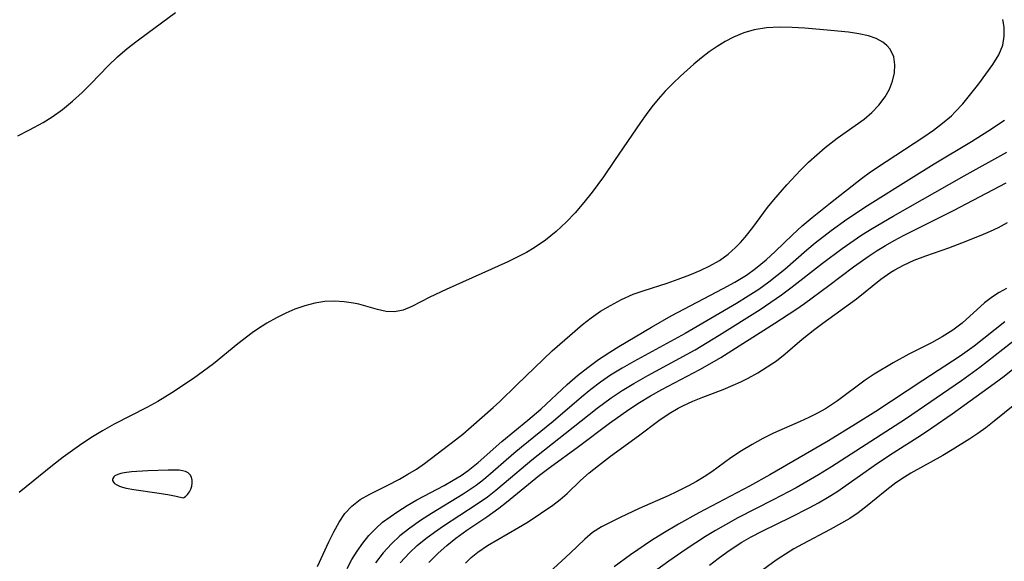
# Model space of a CAD drawing. Header units: metres. Extents: x 1073367 to 1082519, y 1569854 to 1574957.
# Tile 955 of 1056: x 1079465 to 1079604, y 1573552 to 1573628. Entities that reach past the tile are written whole.
import ezdxf

# ---------------------------------------------------------------- set-up
doc = ezdxf.new("R2010")
doc.units = ezdxf.units.M
doc.layers.add('CGG_CurvaNivelLidar_v1', color=253, linetype='Continuous', lineweight=30)

msp = doc.modelspace()

# ---------------------------------------------------------------- linework, layer by layer
at = {"layer": 'CGG_CurvaNivelLidar_v1'}
for p, q in [((1079483.4639, 1573626.1234, 72), (1079487.4221, 1573629.0013, 72)), ((1079604.3284, 1573626.9367, 71.5), (1079604.1558, 1573628.0148, 71.5)), ((1079482.0086, 1573625.0387, 72), (1079483.4639, 1573626.1234, 72)), ((1079567.5836, 1573626.1338, 72), (1079566.1622, 1573625.5571, 72)), ((1079569.0582, 1573626.5513, 72), (1079567.5836, 1573626.1338, 72)), ((1079570.8248, 1573626.832, 72), (1079569.0582, 1573626.5513, 72)), ((1079572.6319, 1573626.9335, 72), (1079570.8248, 1573626.832, 72)), ((1079574.4135, 1573626.9034, 72), (1079572.6319, 1573626.9335, 72)), ((1079576.2045, 1573626.7952, 72), (1079574.4135, 1573626.9034, 72)), ((1079579.8839, 1573626.4809, 72), (1079576.2045, 1573626.7952, 72)), ((1079582.3965, 1573626.2245, 72), (1079579.8839, 1573626.4809, 72)), ((1079583.8386, 1573626.0156, 72), (1079582.3965, 1573626.2245, 72)), ((1079585.181, 1573625.718, 72), (1079583.8386, 1573626.0156, 72)), ((1079586.2802, 1573625.3355, 72), (1079585.181, 1573625.718, 72)), ((1079604.3531, 1573625.6607, 71.5), (1079604.3284, 1573626.9367, 71.5)), ((1079480.5875, 1573623.9219, 72), (1079482.0086, 1573625.0387, 72)), ((1079564.9815, 1573624.9389, 72), (1079563.8392, 1573624.23, 72)), ((1079566.1622, 1573625.5571, 72), (1079564.9815, 1573624.9389, 72)), ((1079587.2339, 1573624.8196, 72), (1079586.2802, 1573625.3355, 72)), ((1079587.7901, 1573624.3704, 72), (1079587.2339, 1573624.8196, 72)), ((1079588.2442, 1573623.8482, 72), (1079587.7901, 1573624.3704, 72)), ((1079603.5771, 1573623.0388, 71.5), (1079604.1456, 1573624.4249, 71.5)), ((1079604.1456, 1573624.4249, 71.5), (1079604.3531, 1573625.6607, 71.5)), ((1079479.2215, 1573622.7491, 72), (1079480.5875, 1573623.9219, 72)), ((1079562.7278, 1573623.4504, 72), (1079561.6307, 1573622.608, 72)), ((1079563.8392, 1573624.23, 72), (1079562.7278, 1573623.4504, 72)), ((1079588.7629, 1573622.7811, 72), (1079588.2442, 1573623.8482, 72)), ((1079602.753, 1573621.6956, 71.5), (1079603.5771, 1573623.0388, 71.5)), ((1079477.9258, 1573621.5064, 72), (1079479.2215, 1573622.7491, 72)), ((1079560.5539, 1573621.724, 72), (1079558.6536, 1573620.0475, 72)), ((1079561.6307, 1573622.608, 72), (1079560.5539, 1573621.724, 72)), ((1079588.9345, 1573621.6218, 72), (1079588.7629, 1573622.7811, 72)), ((1079588.8598, 1573620.5011, 72), (1079588.9345, 1573621.6218, 72)), ((1079600.7484, 1573618.9453, 71.5), (1079602.753, 1573621.6956, 71.5)), ((1079475.4728, 1573618.9728, 72), (1079477.9258, 1573621.5064, 72)), ((1079588.5967, 1573619.3517, 72), (1079588.8598, 1573620.5011, 72)), ((1079474.224, 1573617.7279, 72), (1079475.4728, 1573618.9728, 72)), ((1079557.563, 1573619.008, 72), (1079556.5095, 1573617.9295, 72)), ((1079558.6536, 1573620.0475, 72), (1079557.563, 1573619.008, 72)), ((1079588.1601, 1573618.2098, 72), (1079588.5967, 1573619.3517, 72)), ((1079599.6567, 1573617.5275, 71.5), (1079600.7484, 1573618.9453, 71.5)), ((1079472.8755, 1573616.5005, 72), (1079474.224, 1573617.7279, 72)), ((1079556.5095, 1573617.9295, 72), (1079555.5045, 1573616.8044, 72)), ((1079587.5543, 1573617.1108, 72), (1079588.1601, 1573618.2098, 72)), ((1079598.4936, 1573616.1312, 71.5), (1079599.6567, 1573617.5275, 71.5)), ((1079471.4628, 1573615.3487, 72), (1079472.8755, 1573616.5005, 72)), ((1079555.5045, 1573616.8044, 72), (1079554.6379, 1573615.7335, 72)), ((1079586.6777, 1573615.9514, 72), (1079587.5543, 1573617.1108, 72)), ((1079597.4342, 1573614.996, 71.5), (1079598.4936, 1573616.1312, 71.5)), ((1079469.9823, 1573614.2869, 72), (1079471.4628, 1573615.3487, 72)), ((1079553.8093, 1573614.6272, 72), (1079553.0065, 1573613.4959, 72)), ((1079554.6379, 1573615.7335, 72), (1079553.8093, 1573614.6272, 72)), ((1079584.5639, 1573613.9671, 72), (1079585.6854, 1573614.9072, 72)), ((1079585.6854, 1573614.9072, 72), (1079586.6777, 1573615.9514, 72)), ((1079596.886, 1573614.466, 71.5), (1079597.4342, 1573614.996, 71.5)), ((1079466.8285, 1573612.4661, 72), (1079468.7219, 1573613.4974, 72)), ((1079468.7219, 1573613.4974, 72), (1079469.9823, 1573614.2869, 72)), ((1079553.0065, 1573613.4959, 72), (1079549.3783, 1573608.1485, 72)), ((1079580.7655, 1573611.2961, 72), (1079584.5639, 1573613.9671, 72)), ((1079594.3536, 1573612.4321, 71.5), (1079595.6596, 1573613.4153, 71.5)), ((1079595.6596, 1573613.4153, 71.5), (1079596.886, 1573614.466, 71.5)), ((1079604.3687, 1573613.7977, 71), (1079602.0417, 1573612.235, 71)), ((1079465.1406, 1573611.6491, 72), (1079466.8285, 1573612.4661, 72)), ((1079592.9937, 1573611.4926, 71.5), (1079594.3536, 1573612.4321, 71.5)), ((1079602.0417, 1573612.235, 71), (1079599.7478, 1573610.7906, 71)), ((1079579.0874, 1573609.9795, 72), (1079580.7655, 1573611.2961, 72)), ((1079587.6722, 1573608.0259, 71.5), (1079592.9937, 1573611.4926, 71.5)), ((1079599.7478, 1573610.7906, 71), (1079594.4676, 1573607.6217, 71)), ((1079577.8904, 1573608.9621, 72), (1079579.0874, 1573609.9795, 72)), ((1079598.6838, 1573605.9907, 70.5), (1079604.7126, 1573609.304, 70.5)), ((1079549.3783, 1573608.1485, 72), (1079547.7844, 1573605.8577, 72)), ((1079575.5882, 1573606.7982, 72), (1079576.72, 1573607.9017, 72)), ((1079576.72, 1573607.9017, 72), (1079577.8904, 1573608.9621, 72)), ((1079585.4823, 1573606.5342, 71.5), (1079587.6722, 1573608.0259, 71.5)), ((1079573.6555, 1573604.7114, 72), (1079575.5882, 1573606.7982, 72)), ((1079584.2185, 1573605.6001, 71.5), (1079585.4823, 1573606.5342, 71.5)), ((1079594.4676, 1573607.6217, 71), (1079591.2158, 1573605.614, 71)), ((1079547.7844, 1573605.8577, 72), (1079546.2042, 1573603.6888, 72)), ((1079579.8452, 1573602.2026, 71.5), (1079584.2185, 1573605.6001, 71.5)), ((1079591.2158, 1573605.614, 71), (1079585.0694, 1573601.7453, 71)), ((1079588.655, 1573600.3083, 70.5), (1079598.6838, 1573605.9907, 70.5)), ((1079597.2074, 1573601.0958, 70), (1079604.6293, 1573605.0027, 70)), ((1079546.2042, 1573603.6888, 72), (1079545.0386, 1573602.2075, 72)), ((1079571.8162, 1573602.5959, 72), (1079573.6555, 1573604.7114, 72)), ((1079545.0386, 1573602.2075, 72), (1079543.8163, 1573600.7848, 72)), ((1079570.9411, 1573601.5288, 72), (1079571.8162, 1573602.5959, 72)), ((1079577.2706, 1573600.1362, 71.5), (1079579.8452, 1573602.2026, 71.5)), ((1079543.8163, 1573600.7848, 72), (1079542.5261, 1573599.4367, 72)), ((1079568.8644, 1573598.7167, 72), (1079570.9411, 1573601.5288, 72)), ((1079585.0694, 1573601.7453, 71), (1079582.1473, 1573599.8243, 71)), ((1079590.2314, 1573597.6032, 70), (1079597.2074, 1573601.0958, 70)), ((1079542.5261, 1573599.4367, 72), (1079541.1018, 1573598.1333, 72)), ((1079575.841, 1573598.9202, 71.5), (1079577.2706, 1573600.1362, 71.5)), ((1079582.1473, 1573599.8243, 71), (1079579.9126, 1573598.2322, 71)), ((1079585.7144, 1573598.5632, 70.5), (1079588.655, 1573600.3083, 70.5)), ((1079603.5194, 1573598.7162, 69.5), (1079604.7882, 1573599.3892, 69.5)), ((1079541.1018, 1573598.1333, 72), (1079539.5956, 1573596.935, 72)), ((1079567.8084, 1573597.3584, 72), (1079568.8644, 1573598.7167, 72)), ((1079574.4571, 1573597.6688, 71.5), (1079575.841, 1573598.9202, 71.5)), ((1079579.9126, 1573598.2322, 71), (1079577.6563, 1573596.4812, 71)), ((1079584.2722, 1573597.6467, 70.5), (1079585.7144, 1573598.5632, 70.5)), ((1079601.0848, 1573597.6046, 69.5), (1079602.3989, 1573598.1828, 69.5)), ((1079602.3989, 1573598.1828, 69.5), (1079603.5194, 1573598.7162, 69.5)), ((1079539.5956, 1573596.935, 72), (1079538.0099, 1573595.8513, 72)), ((1079566.4283, 1573595.8631, 72), (1079567.1355, 1573596.5902, 72)), ((1079567.1355, 1573596.5902, 72), (1079567.8084, 1573597.3584, 72)), ((1079572.0135, 1573595.303, 71.5), (1079574.4571, 1573597.6688, 71.5)), ((1079581.4746, 1573595.7371, 70.5), (1079584.2722, 1573597.6467, 70.5)), ((1079587.5882, 1573596.1682, 70), (1079588.7962, 1573596.8502, 70)), ((1079588.7962, 1573596.8502, 70), (1079590.2314, 1573597.6032, 70)), ((1079596.545, 1573595.8363, 69.5), (1079598.3869, 1573596.5195, 69.5)), ((1079598.3869, 1573596.5195, 69.5), (1079601.0848, 1573597.6046, 69.5)), ((1079536.9148, 1573595.2019, 72), (1079535.6157, 1573594.5105, 72)), ((1079538.0099, 1573595.8513, 72), (1079536.9148, 1573595.2019, 72)), ((1079565.3762, 1573594.9291, 72), (1079566.4283, 1573595.8631, 72)), ((1079570.7707, 1573594.1555, 71.5), (1079572.0135, 1573595.303, 71.5)), ((1079576.5176, 1573595.5294, 71), (1079573.3826, 1573592.7917, 71)), ((1079577.6563, 1573596.4812, 71), (1079576.5176, 1573595.5294, 71)), ((1079578.7123, 1573593.696, 70.5), (1079581.4746, 1573595.7371, 70.5)), ((1079585.2681, 1573594.7144, 70), (1079586.4031, 1573595.4503, 70)), ((1079586.4031, 1573595.4503, 70), (1079587.5882, 1573596.1682, 70)), ((1079593.2683, 1573594.6935, 69.5), (1079596.545, 1573595.8363, 69.5)), ((1079534.291, 1573593.8642, 72), (1079525.6238, 1573589.9594, 72)), ((1079535.6157, 1573594.5105, 72), (1079534.291, 1573593.8642, 72)), ((1079562.8245, 1573593.3163, 72), (1079564.1482, 1573594.0663, 72)), ((1079564.1482, 1573594.0663, 72), (1079565.3762, 1573594.9291, 72)), ((1079569.2527, 1573592.915, 71.5), (1079570.7707, 1573594.1555, 71.5)), ((1079583.0643, 1573593.155, 70), (1079585.2681, 1573594.7144, 70)), ((1079590.1133, 1573593.3986, 69.5), (1079591.6645, 1573594.0857, 69.5)), ((1079591.6645, 1573594.0857, 69.5), (1079593.2683, 1573594.6935, 69.5)), ((1079559.992, 1573592.0373, 72), (1079561.4315, 1573592.6486, 72)), ((1079561.4315, 1573592.6486, 72), (1079562.8245, 1573593.3163, 72)), ((1079567.9622, 1573592.0025, 71.5), (1079569.2527, 1573592.915, 71.5)), ((1079573.3826, 1573592.7917, 71), (1079572.266, 1573591.876, 71)), ((1079574.2564, 1573590.2147, 70.5), (1079578.7123, 1573593.696, 70.5)), ((1079579.6084, 1573590.5294, 70), (1079583.0643, 1573593.155, 70)), ((1079586.9285, 1573591.4098, 69.5), (1079588.3338, 1573592.3987, 69.5)), ((1079588.3338, 1573592.3987, 69.5), (1079588.8981, 1573592.7461, 69.5)), ((1079588.8981, 1573592.7461, 69.5), (1079590.1133, 1573593.3986, 69.5)), ((1079556.7756, 1573590.8556, 72), (1079558.3623, 1573591.4067, 72)), ((1079558.3623, 1573591.4067, 72), (1079559.992, 1573592.0373, 72)), ((1079564.6981, 1573590.0873, 71.5), (1079566.3569, 1573591.0088, 71.5)), ((1079566.3569, 1573591.0088, 71.5), (1079567.9622, 1573592.0025, 71.5)), ((1079571.1219, 1573590.993, 71), (1079569.6992, 1573589.9795, 71)), ((1079572.266, 1573591.876, 71), (1079571.1219, 1573590.993, 71)), ((1079583.4998, 1573588.6372, 69.5), (1079586.9285, 1573591.4098, 69.5)), ((1079525.6238, 1573589.9594, 72), (1079523.3069, 1573588.8642, 72)), ((1079551.9818, 1573589.2813, 72), (1079553.5638, 1573589.8402, 72)), ((1079553.5638, 1573589.8402, 72), (1079556.7756, 1573590.8556, 72)), ((1079557.3388, 1573586.2321, 71.5), (1079564.6981, 1573590.0873, 71.5)), ((1079569.6992, 1573589.9795, 71), (1079568.2367, 1573589.019, 71)), ((1079572.9054, 1573589.2045, 70.5), (1079574.2564, 1573590.2147, 70.5)), ((1079576.1546, 1573587.9935, 70), (1079579.6084, 1573590.5294, 70)), ((1079604.6832, 1573590.0801, 69.5), (1079603.6556, 1573589.5312, 69.5)), ((1079508.4879, 1573588.2562, 72), (1079507.0788, 1573588.0428, 72)), ((1079509.8619, 1573588.3055, 72), (1079508.4879, 1573588.2562, 72)), ((1079511.2121, 1573588.2203, 72), (1079509.8619, 1573588.3055, 72)), ((1079512.5219, 1573588.0311, 72), (1079511.2121, 1573588.2203, 72)), ((1079523.3069, 1573588.8642, 72), (1079520.7371, 1573587.546, 72)), ((1079548.7786, 1573587.7259, 72), (1079550.3506, 1573588.5569, 72)), ((1079550.3506, 1573588.5569, 72), (1079551.9818, 1573589.2813, 72)), ((1079568.2367, 1573589.019, 71), (1079566.5686, 1573587.9978, 71)), ((1079571.4275, 1573588.1599, 70.5), (1079572.9054, 1573589.2045, 70.5)), ((1079578.752, 1573585.2183, 69.5), (1079583.4998, 1573588.6372, 69.5)), ((1079602.6798, 1573588.9222, 69.5), (1079601.5764, 1573588.0735, 69.5)), ((1079603.6556, 1573589.5312, 69.5), (1079602.6798, 1573588.9222, 69.5)), ((1079504.2664, 1573587.1934, 72), (1079502.9543, 1573586.6311, 72)), ((1079505.669, 1573587.6812, 72), (1079504.2664, 1573587.1934, 72)), ((1079507.0788, 1573588.0428, 72), (1079505.669, 1573587.6812, 72)), ((1079513.2908, 1573587.8742, 72), (1079512.5219, 1573588.0311, 72)), ((1079515.9033, 1573587.1456, 72), (1079513.2908, 1573587.8742, 72)), ((1079517.1296, 1573586.8735, 72), (1079515.9033, 1573587.1456, 72)), ((1079518.324, 1573586.8139, 72), (1079517.1296, 1573586.8735, 72)), ((1079519.5258, 1573587.0593, 72), (1079518.324, 1573586.8139, 72)), ((1079520.7371, 1573587.546, 72), (1079519.5258, 1573587.0593, 72)), ((1079546.0645, 1573585.9855, 72), (1079547.3853, 1573586.8956, 72)), ((1079547.3853, 1573586.8956, 72), (1079548.7786, 1573587.7259, 72)), ((1079566.5686, 1573587.9978, 71), (1079559.341, 1573583.7507, 71)), ((1079564.1156, 1573583.5013, 70.5), (1079569.9243, 1573587.152, 70.5)), ((1079569.9243, 1573587.152, 70.5), (1079571.4275, 1573588.1599, 70.5)), ((1079571.9809, 1573585.1966, 70), (1079574.96, 1573587.1517, 70)), ((1079574.96, 1573587.1517, 70), (1079576.1546, 1573587.9935, 70)), ((1079601.5764, 1573588.0735, 69.5), (1079598.4152, 1573585.2257, 69.5)), ((1079501.6588, 1573585.9849, 72), (1079500.2925, 1573585.2108, 72)), ((1079502.9543, 1573586.6311, 72), (1079501.6588, 1573585.9849, 72)), ((1079544.8599, 1573585.0084, 72), (1079546.0645, 1573585.9855, 72)), ((1079554.5566, 1573584.6711, 71.5), (1079557.3388, 1573586.2321, 71.5)), ((1079604.4318, 1573585.4216, 70), (1079600.1095, 1573581.9861, 70)), ((1079498.9566, 1573584.3582, 72), (1079498.2046, 1573583.8331, 72)), ((1079500.2925, 1573585.2108, 72), (1079498.9566, 1573584.3582, 72)), ((1079540.57, 1573581.3157, 72), (1079544.8599, 1573585.0084, 72)), ((1079549.9811, 1573581.9426, 71.5), (1079554.5566, 1573584.6711, 71.5)), ((1079564.3664, 1573580.3839, 70), (1079571.9809, 1573585.1966, 70)), ((1079575.8307, 1573582.9475, 69.5), (1079577.6248, 1573584.369, 69.5)), ((1079577.6248, 1573584.369, 69.5), (1079578.752, 1573585.2183, 69.5)), ((1079597.0739, 1573584.2061, 69.5), (1079595.6135, 1573583.2935, 69.5)), ((1079597.6848, 1573584.6448, 69.5), (1079597.0739, 1573584.2061, 69.5)), ((1079598.4152, 1573585.2257, 69.5), (1079597.6848, 1573584.6448, 69.5)), ((1079498.2046, 1573583.8331, 72), (1079496.1984, 1573582.2872, 72)), ((1079559.341, 1573583.7507, 71), (1079552.0855, 1573579.8281, 71)), ((1079560.7445, 1573581.4717, 70.5), (1079564.1156, 1573583.5013, 70.5)), ((1079573.4259, 1573580.9052, 69.5), (1079575.8307, 1573582.9475, 69.5)), ((1079595.6135, 1573583.2935, 69.5), (1079594.0727, 1573582.4538, 69.5)), ((1079606.3011, 1573583.1773, 70.5), (1079600.8872, 1573578.9552, 70.5)), ((1079496.1984, 1573582.2872, 72), (1079492.7699, 1573579.4909, 72)), ((1079535.562, 1573576.5132, 72), (1079540.57, 1573581.3157, 72)), ((1079548.6819, 1573581.1272, 71.5), (1079549.9811, 1573581.9426, 71.5)), ((1079554.0602, 1573577.8563, 70.5), (1079560.7445, 1573581.4717, 70.5)), ((1079594.0727, 1573582.4538, 69.5), (1079590.8824, 1573580.8219, 69.5)), ((1079600.1095, 1573581.9861, 70), (1079598.1206, 1573580.5519, 70)), ((1079545.5922, 1573578.9835, 71.5), (1079547.1151, 1573580.0826, 71.5)), ((1079547.1151, 1573580.0826, 71.5), (1079548.6819, 1573581.1272, 71.5)), ((1079562.801, 1573579.4624, 70), (1079564.3664, 1573580.3839, 70)), ((1079570.921, 1573579.042, 69.5), (1079572.1926, 1573579.9275, 69.5)), ((1079572.1926, 1573579.9275, 69.5), (1079573.4259, 1573580.9052, 69.5)), ((1079590.8824, 1573580.8219, 69.5), (1079588.6611, 1573579.6037, 69.5)), ((1079598.1206, 1573580.5519, 70), (1079592.885, 1573577.1469, 70)), ((1079604.3266, 1573577.763, 71), (1079607.2751, 1573580.1114, 71)), ((1079492.7699, 1573579.4909, 72), (1079491.3634, 1573578.4328, 72)), ((1079544.1261, 1573577.8189, 71.5), (1079545.5922, 1573578.9835, 71.5)), ((1079550.4307, 1573578.8703, 71), (1079548.8134, 1573577.8616, 71)), ((1079552.0855, 1573579.8281, 71), (1079550.4307, 1573578.8703, 71)), ((1079556.02, 1573575.8666, 70), (1079561.3936, 1573578.6925, 70)), ((1079561.3936, 1573578.6925, 70), (1079562.801, 1573579.4624, 70)), ((1079569.5952, 1573578.2272, 69.5), (1079570.921, 1573579.042, 69.5)), ((1079588.6611, 1573579.6037, 69.5), (1079586.0151, 1573578.0253, 69.5)), ((1079600.8872, 1573578.9552, 70.5), (1079598.3001, 1573577.0948, 70.5)), ((1079489.9254, 1573577.4127, 72), (1079486.8733, 1573575.3754, 72)), ((1079491.3634, 1573578.4328, 72), (1079489.9254, 1573577.4127, 72)), ((1079542.6819, 1573576.5455, 71.5), (1079544.1261, 1573577.8189, 71.5)), ((1079548.8134, 1573577.8616, 71), (1079547.3997, 1573576.8996, 71)), ((1079552.0899, 1573576.7284, 70.5), (1079554.0602, 1573577.8563, 70.5)), ((1079567.1795, 1573576.9447, 69.5), (1079568.2284, 1573577.4736, 69.5)), ((1079568.2284, 1573577.4736, 69.5), (1079569.5952, 1573578.2272, 69.5)), ((1079584.7409, 1573577.1748, 69.5), (1079580.8292, 1573574.2682, 69.5)), ((1079586.0151, 1573578.0253, 69.5), (1079584.7409, 1573577.1748, 69.5)), ((1079592.885, 1573577.1469, 70), (1079586.2196, 1573572.7515, 70)), ((1079598.3001, 1573577.0948, 70.5), (1079590.3985, 1573571.6997, 70.5)), ((1079602.9303, 1573576.7004, 71), (1079604.3266, 1573577.763, 71)), ((1079533.196, 1573574.1678, 72), (1079535.562, 1573576.5132, 72)), ((1079538.9582, 1573573.1002, 71.5), (1079542.6819, 1573576.5455, 71.5)), ((1079546.0336, 1573575.8787, 71), (1079544.6772, 1573574.7634, 71)), ((1079547.3997, 1573576.8996, 71), (1079546.0336, 1573575.8787, 71)), ((1079548.862, 1573574.684, 70.5), (1079550.4564, 1573575.7327, 70.5)), ((1079550.4564, 1573575.7327, 70.5), (1079552.0899, 1573576.7284, 70.5)), ((1079554.4446, 1573574.97, 70), (1079556.02, 1573575.8666, 70)), ((1079561.8415, 1573574.8047, 69.5), (1079564.6996, 1573575.8769, 69.5)), ((1079564.6996, 1573575.8769, 69.5), (1079566.1127, 1573576.4541, 69.5)), ((1079566.1127, 1573576.4541, 69.5), (1079567.1795, 1573576.9447, 69.5)), ((1079597.0233, 1573572.4534, 71), (1079602.9303, 1573576.7004, 71)), ((1079608.6528, 1573576.0276, 71.5), (1079602.9494, 1573571.386, 71.5)), ((1079486.8733, 1573575.3754, 72), (1079484.9104, 1573574.1833, 72)), ((1079544.6772, 1573574.7634, 71), (1079540.7039, 1573571.3426, 71)), ((1079546.9041, 1573573.249, 70.5), (1079548.862, 1573574.684, 70.5)), ((1079552.898, 1573574.0326, 70), (1079554.4446, 1573574.97, 70)), ((1079560.4291, 1573574.2356, 69.5), (1079561.8415, 1573574.8047, 69.5)), ((1079483.385, 1573573.3419, 72), (1079478.7581, 1573570.9547, 72)), ((1079484.9104, 1573574.1833, 72), (1079483.385, 1573573.3419, 72)), ((1079529.1249, 1573570.5934, 72), (1079532.246, 1573573.3034, 72)), ((1079532.246, 1573573.3034, 72), (1079533.196, 1573574.1678, 72)), ((1079537.1261, 1573571.5465, 71.5), (1079538.9582, 1573573.1002, 71.5)), ((1079542.4134, 1573569.645, 70.5), (1079546.9041, 1573573.249, 70.5)), ((1079548.6495, 1573571.0972, 70), (1079551.3883, 1573573.0474, 70)), ((1079551.3883, 1573573.0474, 70), (1079552.898, 1573574.0326, 70)), ((1079557.0912, 1573572.4952, 69.5), (1079558.3339, 1573573.2252, 69.5)), ((1079558.3339, 1573573.2252, 69.5), (1079559.0057, 1573573.5763, 69.5)), ((1079559.0057, 1573573.5763, 69.5), (1079560.4291, 1573574.2356, 69.5)), ((1079579.1069, 1573573.1522, 69.5), (1079577.9934, 1573572.5164, 69.5)), ((1079580.8292, 1573574.2682, 69.5), (1079579.1069, 1573573.1522, 69.5)), ((1079533.4551, 1573568.5261, 71.5), (1079537.1261, 1573571.5465, 71.5)), ((1079555.6121, 1573571.4843, 69.5), (1079557.0912, 1573572.4952, 69.5)), ((1079576.785, 1573571.8985, 69.5), (1079575.5531, 1573571.3282, 69.5)), ((1079577.9934, 1573572.5164, 69.5), (1079576.785, 1573571.8985, 69.5)), ((1079590.3985, 1573571.6997, 70.5), (1079579.9887, 1573564.9623, 70.5)), ((1079586.2196, 1573572.7515, 70), (1079583.3699, 1573570.9615, 70)), ((1079594.1424, 1573570.4395, 71), (1079597.0233, 1573572.4534, 71)), ((1079478.7581, 1573570.9547, 72), (1079477.0921, 1573570.0231, 72)), ((1079527.939, 1573569.5862, 72), (1079529.1249, 1573570.5934, 72)), ((1079540.7039, 1573571.3426, 71), (1079536.2416, 1573567.7269, 71)), ((1079544.2957, 1573567.8036, 70), (1079548.6495, 1573571.0972, 70)), ((1079552.7406, 1573569.3191, 69.5), (1079555.6121, 1573571.4843, 69.5)), ((1079575.5531, 1573571.3282, 69.5), (1079571.7779, 1573569.6919, 69.5)), ((1079583.3699, 1573570.9615, 70), (1079579.5512, 1573568.6199, 70)), ((1079592.6836, 1573569.4637, 71), (1079594.1424, 1573570.4395, 71)), ((1079601.7311, 1573570.4431, 71.5), (1079600.6276, 1573569.6565, 71.5)), ((1079602.9494, 1573571.386, 71.5), (1079601.7311, 1573570.4431, 71.5)), ((1079475.4592, 1573569.0297, 72), (1079473.8634, 1573567.9745, 72)), ((1079477.0921, 1573570.0231, 72), (1079475.4592, 1573569.0297, 72)), ((1079522.5474, 1573565.4402, 72), (1079526.8996, 1573568.7617, 72)), ((1079526.8996, 1573568.7617, 72), (1079527.939, 1573569.5862, 72)), ((1079537.6901, 1573565.9418, 70.5), (1079542.4134, 1573569.645, 70.5)), ((1079548.8059, 1573566.4705, 69.5), (1079552.7406, 1573569.3191, 69.5)), ((1079570.2671, 1573568.9423, 69.5), (1079568.7901, 1573568.1311, 69.5)), ((1079571.7779, 1573569.6919, 69.5), (1079570.2671, 1573568.9423, 69.5)), ((1079588.662, 1573566.9104, 71), (1079592.6836, 1573569.4637, 71)), ((1079599.4992, 1573568.9044, 71.5), (1079597.0204, 1573567.3605, 71.5)), ((1079600.6276, 1573569.6565, 71.5), (1079599.4992, 1573568.9044, 71.5)), ((1079473.8634, 1573567.9745, 72), (1079471.5782, 1573566.3113, 72)), ((1079530.1275, 1573565.5932, 71.5), (1079533.4551, 1573568.5261, 71.5)), ((1079536.2416, 1573567.7269, 71), (1079535.1627, 1573566.8249, 71)), ((1079540.2637, 1573564.9027, 70), (1079544.2957, 1573567.8036, 70)), ((1079568.7901, 1573568.1311, 69.5), (1079567.2552, 1573567.2118, 69.5)), ((1079579.5512, 1573568.6199, 70), (1079571.2684, 1573563.8082, 70)), ((1079597.0204, 1573567.3605, 71.5), (1079595.6739, 1573566.5727, 71.5)), ((1079471.5782, 1573566.3113, 72), (1079470.0642, 1573565.1375, 72)), ((1079535.1627, 1573566.8249, 71), (1079531.8625, 1573563.9546, 71)), ((1079547.0912, 1573565.1423, 69.5), (1079548.8059, 1573566.4705, 69.5)), ((1079565.7771, 1573566.2323, 69.5), (1079563.0729, 1573564.2674, 69.5)), ((1079567.2552, 1573567.2118, 69.5), (1079565.7771, 1573566.2323, 69.5)), ((1079586.4585, 1573565.4639, 71), (1079588.662, 1573566.9104, 71)), ((1079595.6739, 1573566.5727, 71.5), (1079591.1711, 1573564.0668, 71.5)), ((1079470.0642, 1573565.1375, 72), (1079465.3293, 1573561.3389, 72)), ((1079520.2146, 1573563.9022, 72), (1079521.3991, 1573564.6347, 72)), ((1079521.3991, 1573564.6347, 72), (1079522.5474, 1573565.4402, 72)), ((1079528.6961, 1573564.453, 71.5), (1079530.1275, 1573565.5932, 71.5)), ((1079533.7765, 1573562.6353, 70.5), (1079537.6901, 1573565.9418, 70.5)), ((1079538.7902, 1573563.7967, 70), (1079540.2637, 1573564.9027, 70)), ((1079545.796, 1573564.09, 69.5), (1079547.0912, 1573565.1423, 69.5)), ((1079579.9887, 1573564.9623, 70.5), (1079578.1595, 1573563.8315, 70.5)), ((1079580.7073, 1573561.4312, 71), (1079586.4585, 1573565.4639, 71)), ((1079478.552, 1573563.3175, 72.5), (1079478.5243, 1573563.171, 72.5)), ((1079478.5243, 1573563.171, 72.5), (1079478.5405, 1573563.0216, 72.5)), ((1079478.6863, 1573563.5335, 72.5), (1079478.552, 1573563.3175, 72.5)), ((1079478.859, 1573563.6812, 72.5), (1079478.6863, 1573563.5335, 72.5)), ((1079479.2529, 1573563.8794, 72.5), (1079478.859, 1573563.6812, 72.5)), ((1079479.6792, 1573564.0091, 72.5), (1079479.2529, 1573563.8794, 72.5)), ((1079480.1579, 1573564.1077, 72.5), (1079479.6792, 1573564.0091, 72.5)), ((1079481.2125, 1573564.2436, 72.5), (1079480.1579, 1573564.1077, 72.5)), ((1079483.4849, 1573564.3988, 72.5), (1079481.2125, 1573564.2436, 72.5)), ((1079486.3507, 1573564.5081, 72.5), (1079483.4849, 1573564.3988, 72.5)), ((1079487.9283, 1573564.4717, 72.5), (1079486.3507, 1573564.5081, 72.5)), ((1079488.3851, 1573564.4079, 72.5), (1079487.9283, 1573564.4717, 72.5)), ((1079488.8056, 1573564.2953, 72.5), (1079488.3851, 1573564.4079, 72.5)), ((1079489.1806, 1573564.0977, 72.5), (1079488.8056, 1573564.2953, 72.5)), ((1079489.4587, 1573563.8252, 72.5), (1079489.1806, 1573564.0977, 72.5)), ((1079489.6591, 1573563.4798, 72.5), (1079489.4587, 1573563.8252, 72.5)), ((1079489.768, 1573563.0798, 72.5), (1079489.6591, 1573563.4798, 72.5)), ((1079517.2649, 1573562.3236, 72), (1079519.0022, 1573563.2249, 72)), ((1079519.0022, 1573563.2249, 72), (1079520.2146, 1573563.9022, 72)), ((1079526.601, 1573563.0601, 71.5), (1079527.7019, 1573563.7525, 71.5)), ((1079527.7019, 1573563.7525, 71.5), (1079528.6961, 1573564.453, 71.5)), ((1079531.8625, 1573563.9546, 71), (1079530.8604, 1573563.1323, 71)), ((1079534.1031, 1573559.984, 70), (1079538.7902, 1573563.7967, 70)), ((1079544.564, 1573563.0144, 69.5), (1079545.796, 1573564.09, 69.5)), ((1079562.0061, 1573563.5639, 69.5), (1079560.9048, 1573562.8983, 69.5)), ((1079563.0729, 1573564.2674, 69.5), (1079562.0061, 1573563.5639, 69.5)), ((1079571.2684, 1573563.8082, 70), (1079568.3836, 1573562.2262, 70)), ((1079578.1595, 1573563.8315, 70.5), (1079574.9918, 1573562.0213, 70.5)), ((1079589.7365, 1573563.1763, 71.5), (1079588.8633, 1573562.5716, 71.5)), ((1079591.1711, 1573564.0668, 71.5), (1079589.7365, 1573563.1763, 71.5)), ((1079478.5405, 1573563.0216, 72.5), (1079478.6377, 1573562.8104, 72.5)), ((1079478.6377, 1573562.8104, 72.5), (1079478.8119, 1573562.6142, 72.5)), ((1079478.8119, 1573562.6142, 72.5), (1079479.1194, 1573562.4014, 72.5)), ((1079479.1194, 1573562.4014, 72.5), (1079479.5042, 1573562.2215, 72.5)), ((1079479.5042, 1573562.2215, 72.5), (1079479.946, 1573562.0705, 72.5)), ((1079479.946, 1573562.0705, 72.5), (1079480.4458, 1573561.9414, 72.5)), ((1079480.4458, 1573561.9414, 72.5), (1079481.5287, 1573561.7416, 72.5)), ((1079489.3724, 1573561.4479, 72.5), (1079489.5674, 1573561.8244, 72.5)), ((1079489.5674, 1573561.8244, 72.5), (1079489.7079, 1573562.2364, 72.5)), ((1079489.7079, 1573562.2364, 72.5), (1079489.7793, 1573562.6626, 72.5)), ((1079489.7793, 1573562.6626, 72.5), (1079489.768, 1573563.0798, 72.5)), ((1079514.83, 1573561.1148, 72), (1079517.2649, 1573562.3236, 72)), ((1079521.4736, 1573560.2948, 71.5), (1079525.3394, 1573562.3421, 71.5)), ((1079525.3394, 1573562.3421, 71.5), (1079526.601, 1573563.0601, 71.5)), ((1079529.8318, 1573562.345, 71), (1079528.0195, 1573561.1053, 71)), ((1079530.8604, 1573563.1323, 71), (1079529.8318, 1573562.345, 71)), ((1079532.6096, 1573561.6748, 70.5), (1079533.7765, 1573562.6353, 70.5)), ((1079542.6661, 1573561.1975, 69.5), (1079544.564, 1573563.0144, 69.5)), ((1079559.7769, 1573562.2658, 69.5), (1079558.1215, 1573561.4119, 69.5)), ((1079560.9048, 1573562.8983, 69.5), (1079559.7769, 1573562.2658, 69.5)), ((1079568.3836, 1573562.2262, 70), (1079561.249, 1573558.4589, 70)), ((1079574.9918, 1573562.0213, 70.5), (1079571.7597, 1573560.3181, 70.5)), ((1079588.8633, 1573562.5716, 71.5), (1079587.5416, 1573561.5471, 71.5)), ((1079481.5287, 1573561.7416, 72.5), (1079484.7897, 1573561.3141, 72.5)), ((1079484.7897, 1573561.3141, 72.5), (1079486.3092, 1573561.0788, 72.5)), ((1079486.3092, 1573561.0788, 72.5), (1079487.5008, 1573560.8463, 72.5)), ((1079487.5008, 1573560.8463, 72.5), (1079488.5, 1573560.5792, 72.5)), ((1079488.5, 1573560.5792, 72.5), (1079488.6061, 1573560.614, 72.5)), ((1079488.6061, 1573560.614, 72.5), (1079488.8221, 1573560.7847, 72.5)), ((1079488.8221, 1573560.7847, 72.5), (1079489.0958, 1573561.0687, 72.5)), ((1079489.0958, 1573561.0687, 72.5), (1079489.3724, 1573561.4479, 72.5)), ((1079513.4753, 1573560.3437, 72), (1079514.83, 1573561.1148, 72)), ((1079528.0195, 1573561.1053, 71), (1079523.519, 1573558.3656, 71)), ((1079529.8456, 1573559.6447, 70.5), (1079531.4153, 1573560.7513, 70.5)), ((1079531.4153, 1573560.7513, 70.5), (1079532.6096, 1573561.6748, 70.5)), ((1079541.6965, 1573560.3373, 69.5), (1079542.6661, 1573561.1975, 69.5)), ((1079556.9457, 1573560.8579, 69.5), (1079552.8394, 1573559.0899, 69.5)), ((1079558.1215, 1573561.4119, 69.5), (1079556.9457, 1573560.8579, 69.5)), ((1079578.1291, 1573559.8686, 71), (1079579.4343, 1573560.6279, 71)), ((1079579.4343, 1573560.6279, 71), (1079580.7073, 1573561.4312, 71)), ((1079587.5416, 1573561.5471, 71.5), (1079585.0314, 1573559.4412, 71.5)), ((1079511.316, 1573558.3687, 72), (1079512.2705, 1573559.4271, 72)), ((1079512.2705, 1573559.4271, 72), (1079513.4753, 1573560.3437, 72)), ((1079518.7631, 1573558.6774, 71.5), (1079520.0996, 1573559.5099, 71.5)), ((1079520.0996, 1573559.5099, 71.5), (1079521.4736, 1573560.2948, 71.5)), ((1079525.212, 1573556.6426, 70.5), (1079529.8456, 1573559.6447, 70.5)), ((1079531.3249, 1573557.9264, 70), (1079533.0308, 1573559.1524, 70)), ((1079533.0308, 1573559.1524, 70), (1079534.1031, 1573559.984, 70)), ((1079537.1616, 1573557.2266, 69.5), (1079540.6637, 1573559.5488, 69.5)), ((1079540.6637, 1573559.5488, 69.5), (1079541.6965, 1573560.3373, 69.5)), ((1079552.8394, 1573559.0899, 69.5), (1079550.1607, 1573557.8293, 69.5)), ((1079571.7597, 1573560.3181, 70.5), (1079566.7432, 1573557.7538, 70.5)), ((1079574.2244, 1573557.8475, 71), (1079576.8447, 1573559.1695, 71)), ((1079576.8447, 1573559.1695, 71), (1079578.1291, 1573559.8686, 71)), ((1079585.0314, 1573559.4412, 71.5), (1079583.7327, 1573558.4557, 71.5)), ((1079510.4944, 1573557.1466, 72), (1079511.316, 1573558.3687, 72)), ((1079516.638, 1573557.1368, 71.5), (1079517.6764, 1573557.9328, 71.5)), ((1079517.6764, 1573557.9328, 71.5), (1079518.7631, 1573558.6774, 71.5)), ((1079523.519, 1573558.3656, 71), (1079521.9767, 1573557.3775, 71)), ((1079528.5301, 1573556.009, 70), (1079531.3249, 1573557.9264, 70)), ((1079550.1607, 1573557.8293, 69.5), (1079547.5112, 1573556.5022, 69.5)), ((1079561.249, 1573558.4589, 70), (1079558.4071, 1573556.8756, 70)), ((1079566.7432, 1573557.7538, 70.5), (1079564.9948, 1573556.7914, 70.5)), ((1079570.1841, 1573555.8927, 71), (1079574.2244, 1573557.8475, 71)), ((1079582.5432, 1573557.686, 71.5), (1079579.797, 1573556.1431, 71.5)), ((1079583.7327, 1573558.4557, 71.5), (1079582.5432, 1573557.686, 71.5)), ((1079509.7551, 1573555.806, 72), (1079510.4944, 1573557.1466, 72)), ((1079514.7104, 1573555.2778, 71.5), (1079515.6626, 1573556.2752, 71.5)), ((1079515.6626, 1573556.2752, 71.5), (1079516.638, 1573557.1368, 71.5)), ((1079520.4853, 1573556.3342, 71), (1079519.0671, 1573555.2173, 71)), ((1079521.9767, 1573557.3775, 71), (1079520.4853, 1573556.3342, 71)), ((1079523.9441, 1573555.7601, 70.5), (1079525.212, 1573556.6426, 70.5)), ((1079532.8794, 1573554.7336, 69.5), (1079535.8273, 1573556.3897, 69.5)), ((1079535.8273, 1573556.3897, 69.5), (1079537.1616, 1573557.2266, 69.5)), ((1079547.5112, 1573556.5022, 69.5), (1079546.2599, 1573555.7235, 69.5)), ((1079558.4071, 1573556.8756, 70), (1079556.1681, 1573555.5729, 70)), ((1079564.9948, 1573556.7914, 70.5), (1079563.5919, 1573555.9751, 70.5)), ((1079509.0529, 1573554.385, 72), (1079509.7551, 1573555.806, 72)), ((1079513.8365, 1573554.2036, 71.5), (1079514.7104, 1573555.2778, 71.5)), ((1079519.0671, 1573555.2173, 71), (1079517.8661, 1573554.1165, 71)), ((1079521.5317, 1573553.8553, 70.5), (1079522.7138, 1573554.8337, 70.5)), ((1079522.7138, 1573554.8337, 70.5), (1079523.9441, 1573555.7601, 70.5)), ((1079525.701, 1573553.886, 70), (1079526.9832, 1573554.8982, 70)), ((1079526.9832, 1573554.8982, 70), (1079528.5301, 1573556.009, 70)), ((1079546.2599, 1573555.7235, 69.5), (1079545.1668, 1573554.7776, 69.5)), ((1079556.1681, 1573555.5729, 70), (1079554.5655, 1573554.5584, 70)), ((1079562.2048, 1573555.1298, 70.5), (1079559.4765, 1573553.3594, 70.5)), ((1079563.5919, 1573555.9751, 70.5), (1079562.2048, 1573555.1298, 70.5)), ((1079567.3134, 1573554.3165, 71), (1079568.6539, 1573555.0876, 71)), ((1079568.6539, 1573555.0876, 71), (1079570.1841, 1573555.8927, 71)), ((1079579.797, 1573556.1431, 71.5), (1079575.9065, 1573554.0777, 71.5)), ((1079507.4268, 1573550.9271, 72), (1079509.0529, 1573554.385, 72)), ((1079513.0329, 1573553.0651, 71.5), (1079513.8365, 1573554.2036, 71.5)), ((1079517.8661, 1573554.1165, 71), (1079516.7089, 1573552.8358, 71)), ((1079520.4109, 1573552.8143, 70.5), (1079521.5317, 1573553.8553, 70.5)), ((1079524.4816, 1573552.8056, 70), (1079525.701, 1573553.886, 70)), ((1079530.0541, 1573552.9454, 69.5), (1079531.4293, 1573553.884, 69.5)), ((1079531.4293, 1573553.884, 69.5), (1079532.8794, 1573554.7336, 69.5)), ((1079545.1668, 1573554.7776, 69.5), (1079543.0975, 1573552.7689, 69.5)), ((1079554.5655, 1573554.5584, 70), (1079551.6339, 1573552.5537, 70)), ((1079565.2094, 1573552.9457, 71), (1079566.2494, 1573553.6496, 71)), ((1079566.2494, 1573553.6496, 71), (1079567.3134, 1573554.3165, 71)), ((1079575.9065, 1573554.0777, 71.5), (1079574.6812, 1573553.3942, 71.5)), ((1079512.2932, 1573551.872, 71.5), (1079513.0329, 1573553.0651, 71.5)), ((1079516.7089, 1573552.8358, 71), (1079515.652, 1573551.4441, 71)), ((1079519.1003, 1573551.4052, 70.5), (1079520.4109, 1573552.8143, 70.5)), ((1079523.1441, 1573551.4478, 70), (1079524.4816, 1573552.8056, 70)), ((1079528.3141, 1573551.3568, 69.5), (1079529.1305, 1573552.176, 69.5)), ((1079529.1305, 1573552.176, 69.5), (1079530.0541, 1573552.9454, 69.5)), ((1079543.0975, 1573552.7689, 69.5), (1079537.0244, 1573547.2515, 69.5)), ((1079551.6339, 1573552.5537, 70), (1079549.3184, 1573550.8765, 70)), ((1079559.4765, 1573553.3594, 70.5), (1079557.0049, 1573551.6469, 70.5)), ((1079563.9778, 1573552.0447, 71), (1079565.2094, 1573552.9457, 71)), ((1079573.4849, 1573552.6693, 71.5), (1079572.1676, 1573551.779, 71.5)), ((1079574.6812, 1573553.3942, 71.5), (1079573.4849, 1573552.6693, 71.5)), ((1079511.611, 1573550.6344, 71.5), (1079512.2932, 1573551.872, 71.5)), ((1079557.0049, 1573551.6469, 70.5), (1079554.4716, 1573549.8185, 70.5)), ((1079562.7681, 1573551.1092, 71), (1079563.9778, 1573552.0447, 71)), ((1079572.1676, 1573551.779, 71.5), (1079569.7209, 1573549.999, 71.5))]:
    msp.add_line(p, q, dxfattribs=at)

doc.saveas('drawing.dxf')
